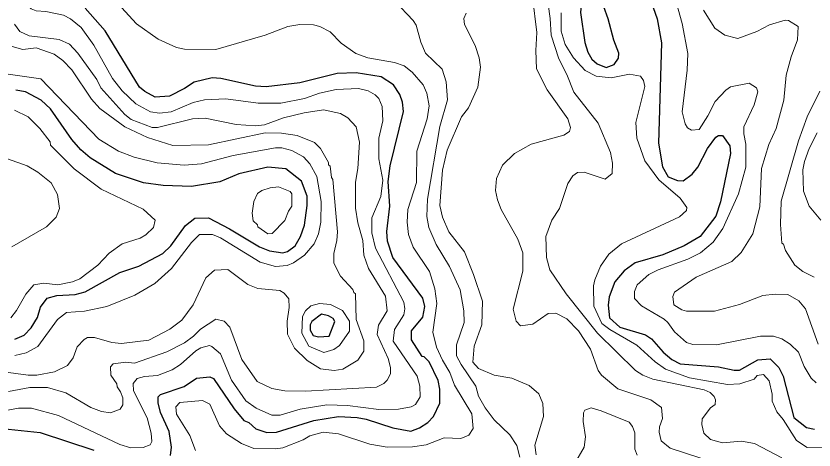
# Model space of a CAD drawing. Extents: x 673.3 to 698.5, y 6984.3 to 7012.3.
# Drawn here: x 685.086 to 686.64, y 6991.822 to 6992.667 of the extents above; entities that cross this region are included whole.
import ezdxf

# ---------------------------------------------------------------- set-up
doc = ezdxf.new("R2010")
doc.units = 0
doc.header["$LTSCALE"] = 0.032
for name, color, linetype, lineweight in [('1', 7, 'Continuous', 25), ('2', 7, 'Continuous', 13), ('23', 7, 'Continuous', 25)]:
    doc.layers.add(name, color=color, linetype=linetype, lineweight=lineweight)

msp = doc.modelspace()

# ---------------------------------------------------------------- linework, layer by layer
at = {"layer": '1'}
msp.add_lwpolyline([(686.2496, 6992.6195), (686.2388, 6992.6609), (686.2216, 6992.7084), (686.2146, 6992.7197), (686.207, 6992.724), (686.1985, 6992.7211), (686.1917, 6992.7161), (686.1873, 6992.7036), (686.185, 6992.6733), (686.1933, 6992.6147), (686.199, 6992.5962), (686.2072, 6992.5826), (686.2177, 6992.5734), (686.235, 6992.5664), (686.2504, 6992.5722), (686.2587, 6992.5847), (686.2596, 6992.5939)], close=True, dxfattribs=at)
for points in [[(686.3179, 6992.7075), (686.3339, 6992.6612), (686.3428, 6992.6146), (686.3371, 6992.4188), (686.3446, 6992.373), (686.3559, 6992.3538), (686.3741, 6992.3463), (686.385, 6992.346), (686.4026, 6992.3589), (686.4134, 6992.3722), (686.4322, 6992.4086), (686.4485, 6992.4308), (686.4539, 6992.4343), (686.4617, 6992.4342), (686.4754, 6992.4142), (686.4772, 6992.399), (686.4577, 6992.305), (686.4487, 6992.2771), (686.4177, 6992.2373), (686.3866, 6992.2192), (686.3452, 6992.2017), (686.2913, 6992.1862), (686.2701, 6992.171), (686.2518, 6992.1496), (686.2406, 6992.1203), (686.2387, 6992.1038), (686.2417, 6992.0791), (686.2613, 6992.0611), (686.3117, 6992.0463), (686.323, 6992.0387), (686.3459, 6992.0127), (686.3628, 6991.9979), (686.379, 6991.9896), (686.4539, 6991.9839), (686.4842, 6991.9775), (686.4948, 6991.9775), (686.5299, 6991.9976), (686.5539, 6991.9992), (686.5708, 6991.9823), (686.5798, 6991.966), (686.6004, 6991.8853), (686.6247, 6991.866), (686.6406, 6991.8627)], [(685.3865, 6991.8111), (685.3884, 6991.8273), (685.3841, 6991.858), (685.3675, 6991.8953), (685.3624, 6991.9136), (685.3625, 6991.9253), (685.3673, 6991.9302), (685.4136, 6991.9458), (685.4373, 6991.9619), (685.463, 6991.9645), (685.4704, 6991.9611), (685.5107, 6991.9023), (685.5295, 6991.8798), (685.539, 6991.8756), (685.5527, 6991.8636), (685.5741, 6991.8562), (685.5928, 6991.8571), (685.6657, 6991.8798), (685.7138, 6991.887), (685.7503, 6991.8854), (685.7676, 6991.8822), (685.8197, 6991.8651), (685.8545, 6991.8587), (685.8716, 6991.8652), (685.8877, 6991.8758), (685.8988, 6991.8876), (685.9112, 6991.9135), (685.9112, 6991.9403), (685.908, 6991.9576), (685.89, 6991.9937), (685.8805, 6992.0032), (685.8765, 6992.0042), (685.8559, 6992.0364), (685.8561, 6992.0542), (685.8781, 6992.0807), (685.8818, 6992.1015), (685.8779, 6992.1172), (685.8198, 6992.1964), (685.8094, 6992.2286), (685.8079, 6992.247), (685.8135, 6992.2964), (685.8106, 6992.3446), (685.8146, 6992.3748), (685.8404, 6992.4807), (685.8387, 6992.4986), (685.8334, 6992.5139), (685.8208, 6992.5328), (685.7969, 6992.5484), (685.748, 6992.5556), (685.7109, 6992.5548), (685.6388, 6992.5362), (685.5727, 6992.5289), (685.5522, 6992.53), (685.4848, 6992.5451), (685.4679, 6992.5459), (685.4325, 6992.5377), (685.4141, 6992.5252), (685.3848, 6992.5108), (685.3568, 6992.5089), (685.3365, 6992.5194), (685.3263, 6992.5282), (685.2595, 6992.6374), (685.2208, 6992.6816)], [(685.6115, 6992.3691), (685.576, 6992.3724), (685.52, 6992.3593), (685.4825, 6992.3439), (685.4278, 6992.335), (685.3724, 6992.3366), (685.3339, 6992.3417), (685.2797, 6992.36), (685.2302, 6992.3905), (685.2119, 6992.4064), (685.1947, 6992.4259), (685.1532, 6992.486), (685.1349, 6992.5029), (685.1047, 6992.5191), (685.0857, 6992.5223)], [(685.0838, 6992.0377), (685.1015, 6992.0454), (685.1157, 6992.06), (685.1278, 6992.0801), (685.1337, 6992.0999), (685.1466, 6992.1174), (685.1652, 6992.1224), (685.2008, 6992.1248), (685.2209, 6992.1299), (685.2882, 6992.1672), (685.3252, 6992.1796), (685.3718, 6992.2045), (685.3873, 6992.2191), (685.4162, 6992.2592), (685.4343, 6992.273), (685.4605, 6992.2736), (685.5018, 6992.2523), (685.5601, 6992.2174), (685.5792, 6992.2095), (685.6056, 6992.2055), (685.6146, 6992.2086), (685.6296, 6992.2196), (685.64, 6992.2373), (685.6474, 6992.2595), (685.653, 6992.2976), (685.653, 6992.3162), (685.642, 6992.3452), (685.6115, 6992.3691)], [(685.046, 6991.865), (685.1327, 6991.8561), (685.2372, 6991.8218)]]:
    msp.add_lwpolyline(points, dxfattribs=at)
at = {"layer": '2'}
for points in [[(685.3475, 6992.48), (685.3192, 6992.4959), (685.2924, 6992.5212), (685.2737, 6992.5448), (685.2376, 6992.6097), (685.2128, 6992.6441), (685.1919, 6992.6609), (685.1784, 6992.668), (685.1441, 6992.6753), (685.1255, 6992.6767), (685.1156, 6992.6803), (685.106, 6992.6908), (685.0807, 6992.7362)], [(686.3589, 6992.7391), (686.3827, 6992.652), (686.3941, 6992.5934), (686.3926, 6992.5608), (686.3828, 6992.48), (686.3884, 6992.4566), (686.3932, 6992.4492), (686.401, 6992.4442), (686.416, 6992.4458), (686.4331, 6992.4724), (686.4471, 6992.5003), (686.4677, 6992.5224), (686.4772, 6992.5287), (686.513, 6992.536), (686.5277, 6992.5269), (686.53, 6992.5188), (686.5228, 6992.4937), (686.5032, 6992.4511), (686.5028, 6992.4371), (686.5065, 6992.4172), (686.5071, 6992.3723)], [(686.1181, 6992.7179), (686.1262, 6992.6615), (686.1278, 6992.6292), (686.1427, 6992.5831), (686.1586, 6992.5527), (686.1717, 6992.5185), (686.2191, 6992.4578), (686.2435, 6992.4007), (686.2475, 6992.38), (686.2467, 6992.3598), (686.2328, 6992.3489), (686.1918, 6992.3626), (686.179, 6992.362), (686.1703, 6992.3552), (686.1603, 6992.3409), (686.1441, 6992.2918), (686.1294, 6992.269), (686.1172, 6992.2377), (686.1186, 6992.1967), (686.1255, 6992.1727), (686.157, 6992.1259), (686.218, 6992.0497), (686.2918, 6991.9771), (686.3062, 6991.9679), (686.3259, 6991.9597), (686.4257, 6991.9392), (686.4373, 6991.9342), (686.4454, 6991.9262), (686.4479, 6991.9197), (686.447, 6991.9109), (686.4383, 6991.9042), (686.4217, 6991.8828), (686.4212, 6991.8715), (686.4249, 6991.8549), (686.4381, 6991.8424)], [(686.4192, 6991.8065), (686.3595, 6991.8259), (686.3421, 6991.8399), (686.338, 6991.8567), (686.3388, 6991.867), (686.3444, 6991.8831), (686.3426, 6991.905), (686.3217, 6991.9196), (686.2579, 6991.9409), (686.226, 6991.968), (686.2195, 6991.9769), (686.2041, 6992.0184), (686.1809, 6992.0538), (686.1586, 6992.077), (686.1372, 6992.0881), (686.1219, 6992.0874), (686.0923, 6992.0672), (686.0684, 6992.0638), (686.0597, 6992.0725), (686.0538, 6992.0963), (686.0725, 6992.1699), (686.0724, 6992.2055), (686.0629, 6992.2326), (686.0303, 6992.29), (686.0231, 6992.3088), (686.0196, 6992.3267), (686.0212, 6992.3503), (686.0334, 6992.3765), (686.0567, 6992.3988), (686.0887, 6992.4172), (686.1526, 6992.4344), (686.1632, 6992.442), (686.1652, 6992.4498), (686.1604, 6992.4661), (686.1198, 6992.5229), (686.0994, 6992.5636), (686.0977, 6992.5992), (686.1001, 6992.6344), (686.0912, 6992.7037)], [(686.0667, 6991.8081), (686.0608, 6991.831), (686.0474, 6991.8518), (686.0167, 6991.8809), (685.9993, 6991.9039), (685.9862, 6991.9269), (685.9811, 6991.9466), (685.9526, 6991.9884), (685.9438, 6992.0053), (685.9438, 6992.0266), (685.9584, 6992.0704), (685.9576, 6992.0931), (685.9504, 6992.1336), (685.9301, 6992.1792), (685.9039, 6992.2217), (685.8899, 6992.2549), (685.886, 6992.2765), (685.8868, 6992.31), (685.9113, 6992.4517), (685.9258, 6992.5033), (685.9233, 6992.5383), (685.9159, 6992.5632), (685.8833, 6992.5945), (685.8742, 6992.6154), (685.8647, 6992.6485), (685.8594, 6992.6578), (685.8234, 6992.6955)], [(685.2912, 6992.6829), (685.3202, 6992.6514), (685.3626, 6992.6215), (685.3984, 6992.6053), (685.4138, 6992.6021), (685.4751, 6992.6013), (685.5708, 6992.6294), (685.6151, 6992.6461), (685.6386, 6992.6501), (685.6651, 6992.6494), (685.6777, 6992.6462), (685.6978, 6992.6354), (685.7191, 6992.6134), (685.7476, 6992.5935), (685.7711, 6992.5849), (685.8231, 6992.5761), (685.8415, 6992.5693), (685.8575, 6992.5573), (685.8787, 6992.5326)], [(685.9624, 6992.6719), (685.9577, 6992.6615), (685.9588, 6992.6502), (685.9797, 6992.6092), (685.9877, 6992.585), (685.9902, 6992.567), (685.9853, 6992.5282), (685.9669, 6992.4877), (685.9532, 6992.4704), (685.9255, 6992.4055), (685.9161, 6992.3667), (685.9113, 6992.2979), (685.9162, 6992.2749), (685.9288, 6992.2468), (685.9591, 6992.2074), (685.9769, 6992.1637), (685.9941, 6992.1116), (685.9927, 6992.0657), (685.9777, 6992.0238), (685.9751, 6991.9928), (685.9862, 6991.9809), (686.0171, 6991.968), (686.051, 6991.962), (686.085, 6991.9476), (686.104, 6991.9313), (686.1114, 6991.9126), (686.1131, 6991.8876), (686.0961, 6991.8314), (686.0986, 6991.8127)], [(686.6586, 6991.8275), (686.6261, 6991.8269), (686.6053, 6991.8405), (686.5798, 6991.8813), (686.5669, 6991.8961), (686.5579, 6991.9173), (686.5578, 6991.9308), (686.5521, 6991.9569), (686.5411, 6991.969), (686.5289, 6991.9668), (686.5233, 6991.9596), (686.4954, 6991.9509), (686.4713, 6991.9498), (686.3972, 6991.9626), (686.3507, 6991.9792), (686.3302, 6991.9937), (686.2943, 6992.0262), (686.2422, 6992.0568), (686.2266, 6992.0685), (686.2111, 6992.1022), (686.21, 6992.1416), (686.2126, 6992.1533), (686.2241, 6992.1796), (686.2398, 6992.2033), (686.2647, 6992.2233), (686.3778, 6992.2756), (686.3916, 6992.2878), (686.3917, 6992.294), (686.3788, 6992.3119), (686.3375, 6992.3477), (686.3104, 6992.3844), (686.2948, 6992.4287), (686.2925, 6992.4596), (686.3103, 6992.5295), (686.3074, 6992.5407), (686.3017, 6992.5494), (686.2805, 6992.5532), (686.2444, 6992.546), (686.2152, 6992.5494), (686.1941, 6992.5604), (686.1711, 6992.5849), (686.1549, 6992.6113), (686.1474, 6992.6372), (686.1473, 6992.6728)], [(686.6476, 6992.028), (686.6228, 6992.0966), (686.6097, 6992.112), (686.5889, 6992.1248), (686.5637, 6992.1256), (686.5402, 6992.1224), (686.4944, 6992.1052), (686.446, 6992.0923), (686.3911, 6992.0923), (686.3821, 6992.0945), (686.3666, 6992.1044), (686.3649, 6992.1208), (686.3677, 6992.1293), (686.4101, 6992.1585), (686.4796, 6992.1889), (686.4977, 6992.2065), (686.5203, 6992.2429), (686.5343, 6992.2953), (686.5374, 6992.37), (686.5515, 6992.4162), (686.5658, 6992.4479), (686.5807, 6992.5025), (686.5856, 6992.5511), (686.595, 6992.5873), (686.6073, 6992.6199), (686.6084, 6992.6463), (686.5902, 6992.658), (686.5833, 6992.6582), (686.5529, 6992.6493), (686.5283, 6992.6361), (686.491, 6992.6225), (686.4661, 6992.6292), (686.4463, 6992.6428), (686.4243, 6992.6778)], [(685.0828, 6992.6504), (685.0935, 6992.6365), (685.1118, 6992.6281), (685.1701, 6992.6207), (685.1903, 6992.6117), (685.2061, 6992.5945), (685.2433, 6992.5429), (685.2512, 6992.5268), (685.2976, 6992.4746), (685.31, 6992.4649), (685.3507, 6992.4498), (685.3617, 6992.4498), (685.4296, 6992.4663), (685.454, 6992.4677), (685.5148, 6992.4555), (685.5523, 6992.4531), (685.5694, 6992.4547), (685.6069, 6992.4686), (685.6471, 6992.4782), (685.6848, 6992.4839), (685.7174, 6992.4766), (685.7319, 6992.4685), (685.7482, 6992.4506), (685.7548, 6992.4208), (685.7515, 6992.3698), (685.7468, 6992.3433), (685.7467, 6992.2925), (685.7512, 6992.2639), (685.7613, 6992.2299), (685.7632, 6992.201), (685.7725, 6992.1751), (685.805, 6992.1214), (685.8086, 6992.0926), (685.7918, 6992.0652), (685.7891, 6992.0467), (685.8106, 6992), (685.8151, 6991.9826), (685.8151, 6991.9702), (685.8088, 6991.9582), (685.8018, 6991.9512), (685.7877, 6991.9446), (685.6496, 6991.9368), (685.6093, 6991.9371), (685.5843, 6991.9415), (685.5554, 6991.9556), (685.5255, 6991.9981), (685.502, 6992.0609), (685.4909, 6992.0726), (685.4752, 6992.0767)], [(685.0615, 6991.9742), (685.1097, 6991.9677), (685.1267, 6991.9677), (685.1611, 6991.9739), (685.1863, 6991.9863), (685.1969, 6992.0017), (685.2052, 6992.0231), (685.2184, 6992.0374), (685.2249, 6992.0409), (685.2388, 6992.0409), (685.2725, 6992.0313), (685.2913, 6992.0296), (685.3444, 6992.0361), (685.3854, 6992.0569), (685.4085, 6992.075), (685.4309, 6992.1048), (685.4553, 6992.1568), (685.4722, 6992.1718), (685.4981, 6992.1734), (685.5373, 6992.1441), (685.5569, 6992.1366), (685.5998, 6992.1322), (685.6083, 6992.1272), (685.6172, 6992.1163), (685.618, 6992.0991), (685.614, 6992.0729), (685.6148, 6992.0476), (685.6279, 6992.0204), (685.6525, 6991.996), (685.679, 6991.98), (685.7056, 6991.9766), (685.7224, 6991.9795), (685.7517, 6991.9972), (685.7628, 6992.0147), (685.7629, 6992.0344), (685.7485, 6992.0763), (685.7467, 6992.1261), (685.7434, 6992.1283), (685.7417, 6992.1346), (685.7179, 6992.1605), (685.7045, 6992.1855), (685.7044, 6992.2044), (685.7107, 6992.2294), (685.7116, 6992.2468), (685.7027, 6992.3485), (685.7001, 6992.352), (685.6976, 6992.3744), (685.6946, 6992.3768), (685.6944, 6992.3816), (685.6785, 6992.4089), (685.6669, 6992.4204), (685.633, 6992.4343), (685.6027, 6992.4384), (685.5707, 6992.439), (685.4606, 6992.4156), (685.3914, 6992.4148), (685.3417, 6992.4301), (685.2978, 6992.4511), (685.249, 6992.4866), (685.2327, 6992.5048), (685.1947, 6992.562), (685.1771, 6992.5796), (685.1603, 6992.5922), (685.1251, 6992.6044), (685.0992, 6992.6013), (685.0782, 6992.6073)], [(685.0659, 6992.554), (685.1343, 6992.5442), (685.2469, 6992.4267), (685.2856, 6992.4035), (685.3161, 6992.3921), (685.361, 6992.3805), (685.4131, 6992.3765), (685.4473, 6992.379), (685.5089, 6992.3952), (685.591, 6992.4103), (685.6032, 6992.4099), (685.6229, 6992.4049), (685.6459, 6992.3925), (685.6579, 6992.3789), (685.6717, 6992.3543), (685.6799, 6992.3054), (685.6792, 6992.2652), (685.675, 6992.2429), (685.6661, 6992.2235), (685.6476, 6992.201), (685.6262, 6992.1861), (685.6137, 6992.1812), (685.5914, 6992.1793), (685.5613, 6992.1874), (685.4839, 6992.2346), (685.4687, 6992.2412), (685.4429, 6992.2414), (685.4274, 6992.2258), (685.3888, 6992.175), (685.3565, 6992.1462), (685.3174, 6992.1234), (685.2628, 6992.1012), (685.2193, 6992.0923), (685.1842, 6992.0898)], [(685.8787, 6992.5326), (685.8859, 6992.5165), (685.89, 6992.4915), (685.8867, 6992.4661), (685.8663, 6992.4033), (685.8656, 6992.3424), (685.8489, 6992.2898), (685.8477, 6992.2651), (685.8502, 6992.2411), (685.8592, 6992.2167), (685.8908, 6992.1696), (685.9014, 6992.1357), (685.9055, 6992.1071), (685.8973, 6992.0512), (685.9048, 6992.0224), (685.9163, 6991.9968), (685.9305, 6991.9731), (685.9396, 6991.9484), (685.9732, 6991.8925), (685.9762, 6991.8641), (685.9676, 6991.8508), (685.9522, 6991.8447), (685.9197, 6991.8456), (685.8845, 6991.8323), (685.8579, 6991.8285), (685.8084, 6991.8276), (685.7748, 6991.8334), (685.7138, 6991.8537), (685.6842, 6991.8569), (685.6582, 6991.8495), (685.6447, 6991.8417), (685.6056, 6991.8264), (685.5913, 6991.8244), (685.5492, 6991.8252), (685.5251, 6991.8349), (685.4956, 6991.8538), (685.4822, 6991.8689), (685.4636, 6991.9111), (685.449, 6991.9187), (685.405, 6991.9147), (685.3973, 6991.906), (685.3982, 6991.8915), (685.4244, 6991.8502), (685.4355, 6991.8214)], [(684.988, 6991.8846), (685.0906, 6991.9034), (685.1158, 6991.9034), (685.1688, 6991.8893), (685.2881, 6991.8328), (685.3096, 6991.8266), (685.3333, 6991.8268), (685.3469, 6991.8321), (685.3501, 6991.8386), (685.3493, 6991.8547), (685.341, 6991.8849), (685.315, 6991.937), (685.3139, 6991.9518), (685.3221, 6991.9612), (685.3363, 6991.9652), (685.3613, 6991.9673), (685.3898, 6991.9781), (685.4065, 6991.9882), (685.4361, 6992.0152), (685.4456, 6992.0209), (685.4627, 6992.0253), (685.4675, 6992.0237), (685.4838, 6992.0089), (685.5055, 6991.9582), (685.5337, 6991.9178), (685.5537, 6991.9033), (685.5841, 6991.8902), (685.5999, 6991.8902), (685.6392, 6991.9016), (685.6911, 6991.9098), (685.731, 6991.909), (685.7921, 6991.9009), (685.8304, 6991.9017), (685.8552, 6991.9064), (685.8636, 6991.9105), (685.8729, 6991.9257), (685.8722, 6991.9463), (685.8667, 6991.9655), (685.8201, 6992.0339), (685.8225, 6992.0564), (685.8411, 6992.085), (685.8429, 6992.0966), (685.8411, 6992.1099), (685.7861, 6992.2147), (685.7784, 6992.2445), (685.7785, 6992.2735), (685.7965, 6992.3152), (685.8, 6992.3473), (685.7923, 6992.3885), (685.7924, 6992.4289), (685.8004, 6992.4628), (685.799, 6992.4905), (685.7924, 6992.5058), (685.785, 6992.5133), (685.7718, 6992.521), (685.7529, 6992.5256), (685.709, 6992.5238), (685.677, 6992.5166), (685.6476, 6992.506), (685.6015, 6992.497), (685.5573, 6992.4972), (685.4942, 6992.5051), (685.4529, 6992.5034), (685.431, 6992.4979), (685.3881, 6992.4799), (685.3655, 6992.4775), (685.3475, 6992.48)], [(686.6508, 6992.5201), (686.626, 6992.4703), (686.6093, 6992.4233), (686.5758, 6992.3064), (686.5741, 6992.261), (686.5766, 6992.2245), (686.5799, 6992.2223), (686.584, 6992.2101), (686.6021, 6992.1816), (686.6176, 6992.1691), (686.6399, 6992.1584)], [(685.1093, 6992.4704), (685.083, 6992.4831)], [(685.0757, 6992.0793), (685.0871, 6992.0936), (685.1048, 6992.1254), (685.1206, 6992.1435), (685.1398, 6992.1469), (685.1672, 6992.1436), (685.196, 6992.1496), (685.2103, 6992.1554), (685.2454, 6992.1816), (685.2674, 6992.205), (685.2924, 6992.2233), (685.3275, 6992.2345), (685.3384, 6992.2406), (685.3534, 6992.2553), (685.3566, 6992.2695), (685.3333, 6992.2905), (685.2515, 6992.3298), (685.1993, 6992.3693), (685.1534, 6992.4153), (685.1526, 6992.4217), (685.1322, 6992.4477), (685.1093, 6992.4704)], [(686.6527, 6992.2694), (686.6302, 6992.2965), (686.6188, 6992.3254), (686.6181, 6992.3673), (686.6211, 6992.3837), (686.6301, 6992.4085), (686.6454, 6992.4395)], [(685.0778, 6992.2172), (685.1452, 6992.2564), (685.164, 6992.275), (685.1709, 6992.2921), (685.167, 6992.3189), (685.1547, 6992.342), (685.1284, 6992.3628), (685.1077, 6992.3751), (685.0697, 6992.3884)], [(686.5071, 6992.3723), (686.4923, 6992.3202), (686.4621, 6992.2532), (686.4434, 6992.2262), (686.4186, 6992.206), (686.3939, 6992.1935), (686.3363, 6992.1728), (686.3182, 6992.1634), (686.295, 6992.1436), (686.2903, 6992.1303), (686.29, 6992.117), (686.3035, 6992.1023), (686.3475, 6992.0769), (686.3552, 6992.07), (686.3679, 6992.0517), (686.3912, 6992.0315), (686.4035, 6992.0275), (686.4497, 6992.0264), (686.5353, 6992.0435), (686.5605, 6992.0435), (686.5769, 6992.0387), (686.5933, 6992.0283), (686.6091, 6992.0124), (686.6205, 6991.9843), (686.634, 6991.9616), (686.6439, 6991.9531)], [(685.1842, 6992.0898), (685.1666, 6992.0757), (685.1282, 6992.0235), (685.1056, 6992.0112), (685.0839, 6992.0061)], [(685.4752, 6992.0767), (685.4449, 6992.0574), (685.4315, 6992.0434), (685.4137, 6992.0309), (685.3797, 6992.013), (685.3168, 6991.9913), (685.2999, 6991.993), (685.2753, 6991.9896), (685.2701, 6991.9837), (685.2703, 6991.9675), (685.2823, 6991.9506), (685.2826, 6991.9449), (685.2896, 6991.9355), (685.2939, 6991.9234), (685.2939, 6991.9101), (685.2886, 6991.9013), (685.2698, 6991.8944), (685.2522, 6991.8967), (685.2316, 6991.9051), (685.183, 6991.9336), (685.1473, 6991.944), (685.1129, 6991.944), (685.0711, 6991.936)], [(686.1733, 6991.7951), (686.1921, 6991.8279), (686.1946, 6991.8477), (686.1898, 6991.8775), (686.1907, 6991.8944), (686.1936, 6991.8995), (686.2058, 6991.904), (686.2252, 6991.8986), (686.2798, 6991.876), (686.2864, 6991.8678), (686.2907, 6991.8553), (686.2906, 6991.8237), (686.2952, 6991.8122)], [(686.4381, 6991.8424), (686.4611, 6991.8361), (686.4982, 6991.839), (686.5234, 6991.835), (686.5768, 6991.8067)]]:
    msp.add_lwpolyline(points, dxfattribs=at)
for points in [[(685.6096, 6992.2686), (685.6163, 6992.2867), (685.623, 6992.2964), (685.6228, 6992.3202), (685.6197, 6992.325), (685.5972, 6992.334), (685.5807, 6992.3325), (685.5644, 6992.3268), (685.5563, 6992.321), (685.549, 6992.3053), (685.5456, 6992.283), (685.5477, 6992.2681), (685.556, 6992.26), (685.5567, 6992.2563), (685.5765, 6992.243), (685.5846, 6992.2431)], [(685.7045, 6992.0178), (685.7156, 6992.0254), (685.7353, 6992.0536), (685.7349, 6992.0726), (685.7215, 6992.0937), (685.6984, 6992.105), (685.6765, 6992.1069), (685.6601, 6992.1023), (685.6494, 6992.0927), (685.644, 6992.0816), (685.6425, 6992.0494), (685.6563, 6992.0242), (685.685, 6992.0118)]]:
    msp.add_lwpolyline(points, close=True, dxfattribs=at)
at = {"layer": '23'}
msp.add_lwpolyline([(685.6954, 6992.0438), (685.7067, 6992.0721), (685.7033, 6992.0777), (685.6946, 6992.0832), (685.681, 6992.0865), (685.6621, 6992.0719), (685.6588, 6992.0654), (685.6589, 6992.0552), (685.6645, 6992.0451), (685.6748, 6992.0426)], close=True, dxfattribs=at)

doc.saveas('drawing.dxf')
